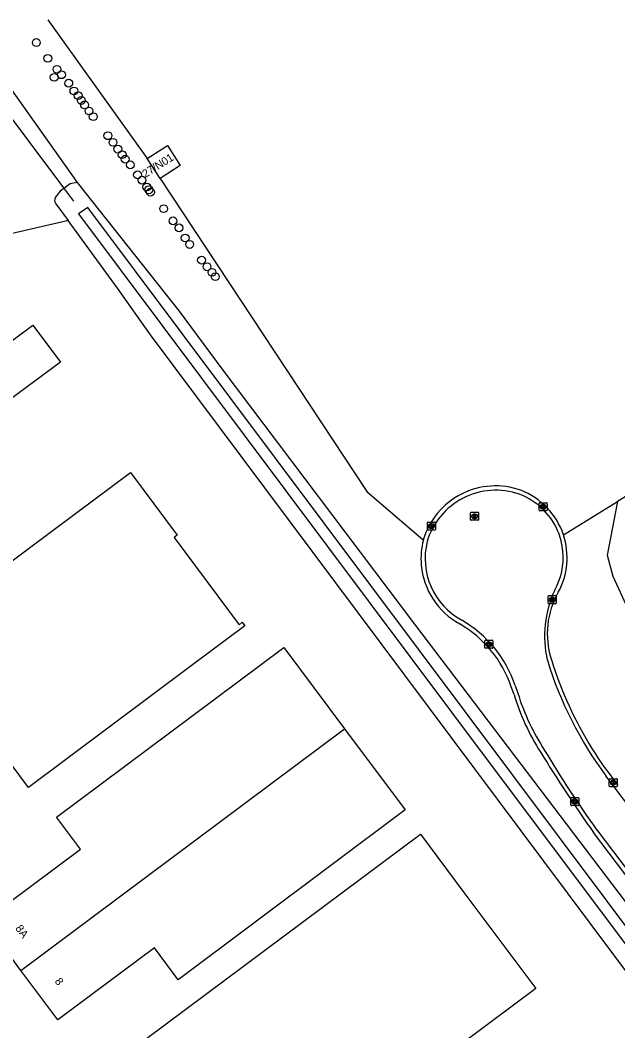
# Model space of a CAD drawing. Extents: x 156651 to 158072, y 387631 to 388990.
# Drawn here: x 157745.5 to 157820.1, y 388584.8 to 388711 of the extents above; entities that cross this region are included whole.
import ezdxf

# ---------------------------------------------------------------- set-up
doc = ezdxf.new("R2010")
doc.units = 0
for name, color, linetype in [('IMGEO_Boom', 7, 'Continuous'), ('IMGEO_Bouwland', 7, 'Continuous'), ('IMGEO_Duiker', 7, 'Continuous'), ('IMGEO_Erf', 7, 'Continuous'), ('IMGEO_Gemengd_bos', 7, 'Continuous'), ('IMGEO_Groenvoorziening', 7, 'Continuous'), ('IMGEO_Hek', 7, 'Continuous'), ('IMGEO_Kolk', 7, 'Continuous'), ('IMGEO_Loofbos', 7, 'Continuous'), ('IMGEO_Pand', 7, 'Continuous'), ('IMGEO_Pand_nummerreeks', 7, 'Continuous'), ('IMGEO_Rijbaan_lokaal_gesloten', 7, 'Continuous'), ('IMGEO_Rijbaan_lokaal_open', 7, 'Continuous'), ('IMGEO_Rioolput', 7, 'Continuous'), ('IMGEO_Waterloop', 7, 'Continuous')]:
    doc.layers.add(name, color=color, linetype=linetype)

msp = doc.modelspace()

# ---------------------------------------------------------------- linework, layer by layer
at = {"layer": 'IMGEO_Boom'}
for centre in [(157747.55, 388708.25), (157748.99, 388706.28), (157750.13, 388704.91), (157749.79, 388703.91), (157750.69, 388704.23), (157751.6, 388703.17), (157752.25, 388702.2), (157752.78, 388701.62), (157753.18, 388701.02), (157753.58, 388700.46), (157754.13, 388699.7), (157754.66, 388698.99), (157756.49, 388696.61), (157757.13, 388695.78), (157757.73, 388694.94), (157758.27, 388694.25), (157758.65, 388693.69), (157759.29, 388692.97), (157760.19, 388691.72), (157760.74, 388691.05), (157761.35, 388690.21), (157761.6, 388689.86), (157761.8, 388689.56), (157763.45, 388687.49), (157764.62, 388685.97), (157765.37, 388685.1), (157766.14, 388683.83), (157766.69, 388683.03), (157768.18, 388681.06), (157768.86, 388680.24), (157769.48, 388679.54), (157769.9, 388679)]:
    msp.add_circle(centre, 0.489, dxfattribs=at)
at = {"layer": 'IMGEO_Bouwland'}
for points in [[(157748.99, 388711.07), (157761.41, 388693.76)], [(157763.02, 388691.26), (157788.8, 388652.15), (157795.86, 388646.12)]]:
    msp.add_lwpolyline(points, dxfattribs=at)
at = {"layer": 'IMGEO_Duiker'}
msp.add_lwpolyline([(157735.26, 388711.02), (157737.57, 388707.95), (157751.08, 388689.95), (157752.21, 388688.45)], dxfattribs=at)
at = {"layer": 'IMGEO_Erf'}
msp.add_lwpolyline([(157839.81, 388567.23), (157761.8, 388671.74), (157757.68, 388677.58), (157751.51, 388686.01)], dxfattribs=at)
at = {"layer": 'IMGEO_Gemengd_bos'}
msp.add_lwpolyline([(157813.35, 388646.75), (157820.11, 388650.9)], dxfattribs=at)
at = {"layer": 'IMGEO_Groenvoorziening'}
for points in [[(157738.33, 388710.94), (157752.66, 388690.76)], [(157752.66, 388690.76), (157751.77, 388690.6), (157750.53, 388689.69), (157749.89, 388688.88), (157749.84, 388688.45), (157749.98, 388688.09), (157751.51, 388686.01)], [(157752.66, 388690.76), (157765.37, 388674.71), (157770.72, 388667.49), (157794.88, 388635.43), (157871.92, 388533.87), (157874.05, 388532.24), (157874.67, 388530.19)], [(157751.51, 388686.01), (157750.86, 388685.85), (157687.03, 388671.11), (157673.73, 388668.04)]]:
    msp.add_lwpolyline(points, dxfattribs=at)
at = {"layer": 'IMGEO_Hek'}
for points in [[(157751.51, 388686.01), (157750.86, 388685.85)], [(157750.86, 388685.85), (157687.03, 388671.11)]]:
    msp.add_lwpolyline(points, dxfattribs=at)
at = {"layer": 'IMGEO_Kolk'}
for p, q in [((157810.32, 388649.83), (157810.32, 388650.68)), ((157810.39, 388650.76), (157811.25, 388650.76)), ((157811.32, 388650.68), (157811.32, 388649.83)), ((157811.25, 388649.75), (157810.39, 388649.75)), ((157810.83, 388649.98), (157810.8, 388649.98)), ((157810.81, 388650.53), (157810.83, 388650.53)), ((157796.37, 388647.41), (157796.37, 388648.27)), ((157796.44, 388648.34), (157797.29, 388648.34)), ((157796.85, 388648.12), (157796.88, 388648.12)), ((157797.37, 388648.27), (157797.37, 388647.41)), ((157797.29, 388647.34), (157796.44, 388647.34)), ((157796.88, 388647.56), (157796.85, 388647.56)), ((157811.44, 388638.22), (157811.44, 388639.07)), ((157811.52, 388639.15), (157812.37, 388639.15)), ((157812.37, 388638.14), (157811.52, 388638.14)), ((157811.93, 388638.92), (157811.96, 388638.92)), ((157811.95, 388638.37), (157811.93, 388638.37)), ((157812.45, 388639.07), (157812.45, 388638.22)), ((157803.55, 388632.64), (157803.55, 388633.49)), ((157803.62, 388633.57), (157804.47, 388633.57)), ((157804.04, 388633.35), (157804.06, 388633.35)), ((157804.55, 388633.49), (157804.55, 388632.64)), ((157804.47, 388632.57), (157803.62, 388632.57)), ((157804.06, 388632.79), (157804.03, 388632.79)), ((157819.07, 388615.36), (157819.07, 388616.21)), ((157819.14, 388616.28), (157820, 388616.28)), ((157820, 388615.28), (157819.14, 388615.28)), ((157819.56, 388616.06), (157819.58, 388616.06)), ((157819.58, 388615.5), (157819.56, 388615.5)), ((157820.07, 388616.21), (157820.07, 388615.36)), ((157814.27, 388613), (157814.27, 388613.85)), ((157814.34, 388613.93), (157815.19, 388613.93)), ((157815.19, 388612.93), (157814.34, 388612.93)), ((157814.75, 388613.71), (157814.78, 388613.71)), ((157814.78, 388613.15), (157814.75, 388613.15)), ((157815.27, 388613.85), (157815.27, 388613))]:
    msp.add_line(p, q, dxfattribs=at)
for points in [[(157810.32, 388649.83), (157810.32, 388650.68)], [(157810.39, 388650.76), (157811.25, 388650.76)], [(157811.32, 388650.68), (157811.32, 388649.83)], [(157811.25, 388649.75), (157810.39, 388649.75)], [(157810.64, 388650.45), (157810.76, 388650.45), (157810.76, 388650.3), (157810.89, 388650.45), (157811.06, 388650.45), (157810.91, 388650.3), (157811.06, 388650.05), (157810.91, 388650.05), (157810.83, 388650.22), (157810.76, 388650.15), (157810.76, 388650.05), (157810.64, 388650.05), (157810.64, 388650.45)], [(157796.37, 388647.41), (157796.37, 388648.27)], [(157796.44, 388648.34), (157797.29, 388648.34)], [(157797.37, 388648.27), (157797.37, 388647.41)], [(157797.29, 388647.34), (157796.44, 388647.34)], [(157796.69, 388648.04), (157796.81, 388648.04), (157796.81, 388647.89), (157796.94, 388648.04), (157797.1, 388648.04), (157796.96, 388647.89), (157797.11, 388647.64), (157796.96, 388647.64), (157796.87, 388647.8), (157796.81, 388647.74), (157796.81, 388647.64), (157796.69, 388647.64), (157796.69, 388648.04)], [(157811.44, 388638.22), (157811.44, 388639.07)], [(157811.52, 388639.15), (157812.37, 388639.15)], [(157812.37, 388638.14), (157811.52, 388638.14)], [(157811.76, 388638.84), (157811.89, 388638.84), (157811.89, 388638.69), (157812.02, 388638.84), (157812.18, 388638.84), (157812.04, 388638.69), (157812.19, 388638.44), (157812.04, 388638.44), (157811.95, 388638.61), (157811.89, 388638.54), (157811.89, 388638.44), (157811.76, 388638.44), (157811.76, 388638.84)], [(157812.45, 388639.07), (157812.45, 388638.22)], [(157803.55, 388632.64), (157803.55, 388633.49)], [(157803.62, 388633.57), (157804.47, 388633.57)], [(157803.87, 388633.27), (157803.99, 388633.27), (157803.99, 388633.12), (157804.12, 388633.27), (157804.29, 388633.27), (157804.14, 388633.12), (157804.29, 388632.87), (157804.14, 388632.87), (157804.06, 388633.03), (157803.99, 388632.96), (157803.99, 388632.87), (157803.87, 388632.87), (157803.87, 388633.27)], [(157804.55, 388633.49), (157804.55, 388632.64)], [(157804.47, 388632.57), (157803.62, 388632.57)], [(157819.07, 388615.36), (157819.07, 388616.21)], [(157819.14, 388616.28), (157820, 388616.28)], [(157820, 388615.28), (157819.14, 388615.28)], [(157819.39, 388615.98), (157819.51, 388615.98), (157819.51, 388615.83), (157819.64, 388615.98), (157819.81, 388615.98), (157819.66, 388615.83), (157819.81, 388615.58), (157819.66, 388615.58), (157819.58, 388615.75), (157819.51, 388615.68), (157819.51, 388615.58), (157819.39, 388615.58), (157819.39, 388615.98)], [(157820.07, 388616.21), (157820.07, 388615.36)], [(157814.27, 388613), (157814.27, 388613.85)], [(157814.34, 388613.93), (157815.19, 388613.93)], [(157815.19, 388612.93), (157814.34, 388612.93)], [(157814.59, 388613.63), (157814.71, 388613.63), (157814.71, 388613.48), (157814.84, 388613.63), (157815, 388613.63), (157814.86, 388613.48), (157815.01, 388613.23), (157814.86, 388613.23), (157814.77, 388613.39), (157814.71, 388613.32), (157814.71, 388613.23), (157814.59, 388613.23), (157814.59, 388613.63)], [(157815.27, 388613.85), (157815.27, 388613)]]:
    msp.add_lwpolyline(points, dxfattribs=at)
for centre, start, end in [((157810.39, 388650.68), 91.552, 178.448), ((157810.39, 388650.68), 91.552, 178.448), ((157811.24, 388650.68), 1.552, 88.448), ((157811.24, 388650.68), 1.552, 88.448), ((157810.39, 388649.83), 181.552, 268.448), ((157810.39, 388649.83), 181.552, 268.448), ((157811.24, 388649.83), 271.552, 358.448), ((157811.24, 388649.83), 271.552, 358.448), ((157796.44, 388648.26), 91.552, 178.448), ((157796.44, 388648.26), 91.552, 178.448), ((157797.29, 388648.26), 1.552, 88.448), ((157797.29, 388648.26), 1.552, 88.448), ((157796.44, 388647.42), 181.552, 268.448), ((157796.44, 388647.42), 181.552, 268.448), ((157797.29, 388647.42), 271.552, 358.448), ((157797.29, 388647.42), 271.552, 358.448), ((157811.52, 388639.07), 91.552, 178.448), ((157811.52, 388639.07), 91.552, 178.448), ((157811.52, 388638.22), 181.552, 268.448), ((157811.52, 388638.22), 181.552, 268.448), ((157812.37, 388639.07), 1.552, 88.448), ((157812.37, 388639.07), 1.552, 88.448), ((157812.37, 388638.22), 271.552, 358.448), ((157812.37, 388638.22), 271.552, 358.448), ((157803.62, 388633.49), 91.552, 178.448), ((157803.62, 388633.49), 91.552, 178.448), ((157804.47, 388633.49), 1.552, 88.448), ((157804.47, 388633.49), 1.552, 88.448), ((157803.62, 388632.64), 181.552, 268.448), ((157803.62, 388632.64), 181.552, 268.448), ((157804.47, 388632.64), 271.552, 358.448), ((157804.47, 388632.64), 271.552, 358.448), ((157819.15, 388616.21), 91.552, 178.448), ((157819.15, 388616.21), 91.552, 178.448), ((157819.15, 388615.36), 181.552, 268.448), ((157819.15, 388615.36), 181.552, 268.448), ((157819.99, 388616.21), 1.552, 88.448), ((157819.99, 388616.21), 1.552, 88.448), ((157819.99, 388615.36), 271.552, 358.448), ((157819.99, 388615.36), 271.552, 358.448), ((157814.34, 388613.85), 91.552, 178.448), ((157814.34, 388613.85), 91.552, 178.448), ((157814.34, 388613), 181.552, 268.448), ((157814.34, 388613), 181.552, 268.448), ((157815.19, 388613.85), 1.552, 88.448), ((157815.19, 388613.85), 1.552, 88.448), ((157815.19, 388613), 271.552, 358.448), ((157815.19, 388613), 271.552, 358.448)]:
    msp.add_arc(centre, 0.0765, start, end, dxfattribs=at)
for centre, major_axis, ratio, start_param, end_param in [((157810.81, 388650.25), (-0.387, 0.002), 0.722429, 4.712389, 7.853982), ((157810.83, 388650.25), (-0.39, 0.002), 0.717154, 1.570796, 4.712389), ((157796.85, 388647.84), (-0.387, 0.002), 0.722429, 4.712389, 7.853982), ((157796.88, 388647.84), (-0.39, 0.002), 0.717154, 1.570796, 4.712389), ((157811.93, 388638.64), (-0.387, 0.002), 0.722429, 4.712389, 7.853982), ((157811.96, 388638.64), (-0.39, 0.002), 0.717154, 1.570796, 4.712389), ((157804.03, 388633.07), (-0.387, 0.002), 0.722429, 4.712389, 7.853982), ((157804.06, 388633.07), (-0.39, 0.002), 0.717154, 1.570796, 4.712389), ((157819.56, 388615.78), (-0.387, 0.002), 0.722429, 4.712389, 7.853982), ((157819.58, 388615.78), (-0.39, 0.002), 0.717154, 1.570796, 4.712389), ((157814.75, 388613.43), (-0.387, 0.002), 0.722429, 4.712389, 7.853982), ((157814.78, 388613.43), (-0.39, 0.002), 0.717154, 1.570796, 4.712389)]:
    msp.add_ellipse(centre, major_axis=major_axis, ratio=ratio, start_param=start_param, end_param=end_param, dxfattribs=at)
at = {"layer": 'IMGEO_Loofbos'}
for points in [[(157820.11, 388650.9), (157818.81, 388644.22), (157819.51, 388641.6), (157821.12, 388638.05), (157822.83, 388634.82), (157824, 388630.61), (157826.29, 388627.65), (157828.95, 388626.3), (157831.7, 388626.08), (157833.41, 388626.81), (157834.31, 388629.16), (157833.9, 388632.63), (157832.66, 388635.73), (157831.94, 388640.08), (157832.47, 388642.42), (157834.1, 388643.49), (157840.57, 388645.08), (157844.69, 388649.58), (157846.69, 388652.98), (157848.21, 388659.6), (157848.19, 388664.94), (157847.53, 388667.71)], [(157847.53, 388667.71), (157825.84, 388654.41), (157820.11, 388650.9)]]:
    msp.add_lwpolyline(points, dxfattribs=at)
at = {"layer": 'IMGEO_Pand'}
for points in [[(157761.41, 388693.76), (157763.91, 388695.38), (157765.53, 388692.88), (157763.02, 388691.26)], [(157763.02, 388691.26), (157761.41, 388693.76)], [(157744.18, 388663.56), (157740.73, 388668.18), (157747.12, 388672.95), (157750.57, 388668.33), (157744.18, 388663.56)], [(157746.56, 388615.18), (157743.32, 388619.56), (157736.1, 388614.3), (157733.17, 388618.24), (157733.53, 388618.52), (157732.04, 388620.52), (157729.33, 388618.49), (157722.89, 388626.99), (157725.3, 388628.8), (157725.13, 388629.01), (157752.6, 388649.52), (157759.29, 388654.52), (157765.13, 388646.7), (157764.75, 388646.41), (157772.86, 388635.52), (157773.25, 388635.82), (157773.59, 388635.37), (157766.9, 388630.37), (157746.56, 388615.18)], [(157745.64, 388592.32), (157741.04, 388598.5), (157753.06, 388607.47), (157750.08, 388611.49), (157778.46, 388632.67), (157786.03, 388622.52)], [(157786.03, 388622.52), (157793.59, 388612.38), (157765.26, 388591.16), (157762.29, 388595.14), (157750.25, 388586.13), (157745.64, 388592.32)], [(157745.64, 388592.32), (157786.03, 388622.52)], [(157795.49, 388609.35), (157800.93, 388602.08), (157809.91, 388590.06), (157770.83, 388560.86), (157767.1, 388565.88), (157766.62, 388565.55), (157767.04, 388564.99), (157762.43, 388561.54), (157758.09, 388567.35), (157758.39, 388567.57), (157758.1, 388567.96), (157757.2, 388567.29), (157755.97, 388568.93), (157756.88, 388569.6), (157756.59, 388569.99), (157756.28, 388569.76), (157751.95, 388575.56), (157756.55, 388578.99), (157756.97, 388578.43), (157757.43, 388578.78), (157756.41, 388580.15), (157795.49, 388609.35)]]:
    msp.add_lwpolyline(points, dxfattribs=at)
at = {"layer": 'IMGEO_Rijbaan_lokaal_gesloten'}
for points in [[(157807.32, 388627.94), (157807.66, 388626.95)], [(157877.21, 388540.06), (157876.8, 388539.76), (157843.45, 388583.85), (157818.65, 388616.62)], [(157817.52, 388609.87), (157872.66, 388537.04), (157872.27, 388536.72)]]:
    msp.add_lwpolyline(points, dxfattribs=at)
for centre, radius, start, end in [((157804.93, 388643.35), 8.97, 71.0317, 163.26), ((157804.87, 388643.92), 8.45, 331.1873, 69.397), ((157804.84, 388643.79), 8.76, 165.8342, 241.6562), ((157824.47, 388634.1), 13.48, 154.7903, 192.9856), ((157793.19, 388623.2), 14.89, 18.5343, 59.8381), ((157856.71, 388644.95), 47.44, 197.0056, 216.6593), ((157835.68, 388635.71), 29.36, 197.3419, 212.7788), ((157938.33, 388696.13), 148.45, 210.9362, 215.5272)]:
    msp.add_arc(centre, radius, start, end, dxfattribs=at)
at = {"layer": 'IMGEO_Rijbaan_lokaal_open'}
for points in [[(157807.19, 388626.81), (157806.83, 388627.76)], [(157819.04, 388616.91), (157820.15, 388615.44)], [(157872.27, 388536.72), (157817.1, 388609.55)]]:
    msp.add_lwpolyline(points, dxfattribs=at)
for centre, radius, start, end in [((157804.88, 388643.45), 9.41, 70.4109, 163.4887), ((157804.8, 388643.9), 9.01, 18.4815, 69.0118), ((157804.91, 388643.8), 9.34, 165.6007, 185.1361), ((157804.79, 388643.89), 9.02, 331.4094, 18.4782), ((157804.89, 388643.8), 9.33, 185.141, 241.2945), ((157821.77, 388634.39), 10.44, 150.2225, 197.5741), ((157793.18, 388623.17), 14.39, 18.5804, 59.849), ((157857.34, 388645.21), 47.61, 197.0605, 201.8689), ((157833.3, 388634.41), 27.19, 196.2244, 213.0962), ((157857.55, 388645.29), 47.84, 201.8643, 216.3867), ((157990.8, 388730.87), 211.88, 211.6917, 214.9325)]:
    msp.add_arc(centre, radius, start, end, dxfattribs=at)
at = {"layer": 'IMGEO_Rioolput'}
for p, q in [((157801.76, 388648.64), (157801.76, 388649.49)), ((157801.84, 388649.56), (157802.69, 388649.56)), ((157802.25, 388649.34), (157802.28, 388649.34)), ((157802.76, 388649.49), (157802.76, 388648.64)), ((157802.69, 388648.56), (157801.84, 388648.56)), ((157802.27, 388648.78), (157802.25, 388648.78))]:
    msp.add_line(p, q, dxfattribs=at)
for points in [[(157801.76, 388648.64), (157801.76, 388649.49)], [(157801.84, 388649.56), (157802.69, 388649.56)], [(157802.76, 388649.49), (157802.76, 388648.64)], [(157802.69, 388648.56), (157801.84, 388648.56)], [(157802.35, 388649.26), (157802.1, 388649.26), (157802.1, 388648.86)], [(157802.1, 388648.86), (157802.22, 388648.86), (157802.22, 388649.03), (157802.24, 388649.03)], [(157802.28, 388649.18), (157802.22, 388649.18), (157802.22, 388649.1)], [(157802.22, 388649.1), (157802.28, 388649.1)], [(157802.28, 388649), (157802.35, 388648.86), (157802.49, 388648.86), (157802.43, 388648.99)]]:
    msp.add_lwpolyline(points, dxfattribs=at)
for centre, radius, start, end in [((157801.84, 388649.49), 0.0765, 91.552, 178.448), ((157801.84, 388649.49), 0.0765, 91.552, 178.448), ((157802.69, 388649.49), 0.0765, 1.552, 88.448), ((157802.69, 388649.49), 0.0765, 1.552, 88.448), ((157801.84, 388648.64), 0.0765, 181.552, 268.448), ((157801.84, 388648.64), 0.0765, 181.552, 268.448), ((157802.23, 388648.97), 0.0533, 26.0293, 88.6989), ((157802.28, 388649.09), 0.0964, 77.0061, 93.1865), ((157802.26, 388649.29), 0.19, 274.7715, 282.9687), ((157802.3, 388649.14), 0.0378, 276.6634, 79.6772), ((157802.35, 388649.15), 0.109, 350.3612, 89.416), ((157802.35, 388649.15), 0.112, 277.5842, 350.9817), ((157802.33, 388648.94), 0.108, 29.5134, 73.7905), ((157802.69, 388648.64), 0.0765, 271.552, 358.448), ((157802.69, 388648.64), 0.0765, 271.552, 358.448)]:
    msp.add_arc(centre, radius, start, end, dxfattribs=at)
for centre, major_axis, ratio, start_param, end_param in [((157802.25, 388649.06), (-0.387, 0.002), 0.722429, 4.712389, 7.853982), ((157802.27, 388649.06), (-0.39, 0.002), 0.717154, 1.570796, 4.712389)]:
    msp.add_ellipse(centre, major_axis=major_axis, ratio=ratio, start_param=start_param, end_param=end_param, dxfattribs=at)
at = {"layer": 'IMGEO_Waterloop'}
msp.add_lwpolyline([(157870.04, 388530.24), (157871.29, 388531.17), (157870.21, 388532.31), (157865.9, 388538.01), (157754, 388687.64), (157752.84, 388686.87), (157799.38, 388624.57), (157870.04, 388530.24)], dxfattribs=at)

# ---------------------------------------------------------------- texts
at = {"layer": 'IMGEO_Pand_nummerreeks'}
for s, rotation, p in [('27/N01', 32.399, (157761.16, 388691.32)), ('8A', 306.6723, (157744.88, 388597.56)), ('8', 306.6723, (157749.8, 388590.95))]:
    msp.add_text(s, height=1, rotation=rotation, dxfattribs=at).set_placement(p)

doc.saveas('drawing.dxf')
